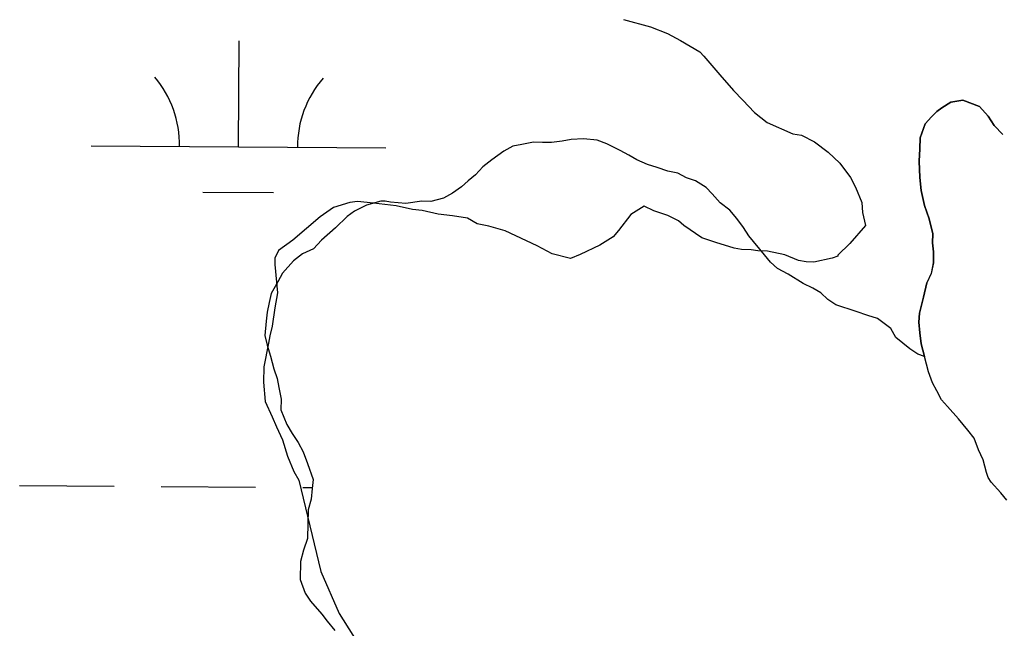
# Model space of a CAD drawing. Extents: x 3172231 to 3210228, y 940198 to 965780.
# Drawn here: x 3188666.3 to 3188999.5, y 949092.9 to 949299.4 of the extents above; entities that cross this region are included whole.
import ezdxf

# ---------------------------------------------------------------- set-up
doc = ezdxf.new("R2010")
doc.units = 0
for name, color, linetype in [('V-SITE-VEGE', 7, 'Continuous'), ('V-TOPO-SHOR', 7, 'Continuous'), ('V-WETL-SWMP', 7, 'Continuous')]:
    doc.layers.add(name, color=color, linetype=linetype)

msp = doc.modelspace()

# ---------------------------------------------------------------- linework, layer by layer
at = {"layer": 'V-SITE-VEGE'}
for p, q in [((3188871.101, 949299.418), (3188880.215, 949297.004)), ((3188880.215, 949297.004), (3188886.031, 949294.665)), ((3188886.031, 949294.665), (3188890.379, 949292.361)), ((3188890.379, 949292.361), (3188896.894, 949288.54)), ((3188896.894, 949288.54), (3188898.328, 949287.038)), ((3188898.328, 949287.038), (3188903.681, 949280.673)), ((3188903.681, 949280.673), (3188908.328, 949275.43)), ((3188908.328, 949275.43), (3188911.549, 949272.051)), ((3188911.549, 949272.051), (3188915.488, 949267.924)), ((3188915.488, 949267.924), (3188919.811, 949264.521)), ((3188919.811, 949264.521), (3188928.525, 949260.648)), ((3188928.525, 949260.648), (3188931.45, 949260.212)), ((3188931.45, 949260.212), (3188935.798, 949257.908)), ((3188935.798, 949257.908), (3188940.488, 949254.496)), ((3188940.488, 949254.496), (3188944.434, 949250.733)), ((3188944.434, 949250.733), (3188947.989, 949245.882)), ((3188947.989, 949245.882), (3188949.747, 949242.537)), ((3188949.747, 949242.537), (3188951.825, 949237.352)), ((3188772.744, 949235.691), (3188768.267, 949232.494)), ((3188778.288, 949237.395), (3188772.744, 949235.691)), ((3188780.862, 949237.702), (3188778.288, 949237.395)), ((3188786.355, 949237.204), (3188780.862, 949237.702)), ((3188794.037, 949236.291), (3188786.355, 949237.204)), ((3188799.512, 949235.06), (3188794.037, 949236.291)), ((3188878.052, 949236.152), (3188873.582, 949233.321)), ((3188881.319, 949234.605), (3188878.052, 949236.152)), ((3188951.825, 949237.352), (3188952.114, 949234.042)), ((3188768.267, 949232.494), (3188758.91, 949224.644)), ((3188802.805, 949234.618), (3188799.512, 949235.06)), ((3188808.279, 949233.389), (3188802.805, 949234.618)), ((3188813.036, 949232.91), (3188808.279, 949233.389)), ((3188818.152, 949232.056), (3188813.036, 949232.91)), ((3188821.411, 949230.145), (3188818.152, 949232.056)), ((3188873.582, 949233.321), (3188869.42, 949227.915)), ((3188886.052, 949233.026), (3188881.319, 949234.605)), ((3188889.675, 949231.107), (3188886.052, 949233.026)), ((3188952.114, 949234.042), (3188953.112, 949229.616)), ((3188825.427, 949229.315), (3188821.411, 949230.145)), ((3188830.893, 949227.72), (3188825.427, 949229.315)), ((3188891.473, 949229.598), (3188889.675, 949231.107)), ((3188897.613, 949225.416), (3188891.473, 949229.598)), ((3188953.112, 949229.616), (3188947.832, 949223.503)), ((3188841.78, 949222.694), (3188830.893, 949227.72)), ((3188867.536, 949225.758), (3188863.065, 949222.928)), ((3188869.42, 949227.915), (3188867.536, 949225.758)), ((3188902.346, 949223.839), (3188897.613, 949225.416)), ((3188758.91, 949224.644), (3188754.056, 949221.087)), ((3188846.853, 949220.007), (3188841.78, 949222.694)), ((3188863.065, 949222.928), (3188856.389, 949219.78)), ((3188908.535, 949221.859), (3188902.346, 949223.839)), ((3188911.093, 949221.433), (3188908.535, 949221.859)), ((3188947.832, 949223.503), (3188943.703, 949219.565)), ((3188752.897, 949218.545), (3188752.846, 949216.345)), ((3188754.056, 949221.087), (3188752.897, 949218.545)), ((3188853.054, 949218.393), (3188846.853, 949220.007)), ((3188856.389, 949219.78), (3188853.054, 949218.393)), ((3188914.394, 949221.355), (3188911.093, 949221.433)), ((3188916.585, 949220.935), (3188914.394, 949221.355)), ((3188919.885, 949220.859), (3188916.585, 949220.935)), ((3188925.726, 949219.62), (3188919.885, 949220.859)), ((3188930.448, 949217.675), (3188925.726, 949219.62)), ((3188941.843, 949218.508), (3188935.574, 949217.185)), ((3188943.695, 949219.198), (3188941.843, 949218.508)), ((3188943.703, 949219.565), (3188943.695, 949219.198)), ((3188752.846, 949216.345), (3188753.72, 949206.785)), ((3188933.008, 949217.249), (3188930.448, 949217.675)), ((3188935.574, 949217.185), (3188933.008, 949217.249)), ((3188753.72, 949206.785), (3188752.866, 949201.669)), ((3188752.866, 949201.669), (3188751.988, 949195.454)), ((3188751.988, 949195.454), (3188751.177, 949192.171)), ((3188751.177, 949192.171), (3188750.749, 949189.613)), ((3188750.749, 949189.613), (3188749.094, 949181.583)), ((3188749.094, 949181.583), (3188748.973, 949176.446)), ((3188748.973, 949176.446), (3188749.551, 949169.827)), ((3188749.551, 949169.827), (3188751.996, 949164.633)), ((3188751.996, 949164.633), (3188753.384, 949161.299)), ((3188753.384, 949161.299), (3188755.482, 949156.849)), ((3188755.482, 949156.849), (3188757.185, 949151.303)), ((3188757.185, 949151.303), (3188759.266, 949146.12)), ((3188759.266, 949146.12), (3188761.03, 949143.144)), ((3188761.03, 949143.144), (3188768.417, 949112.156)), ((3188768.417, 949112.156), (3188774.704, 949097.998)), ((3188774.704, 949097.998), (3188782.564, 949085.415))]:
    msp.add_line(p, q, dxfattribs=at)
at = {"layer": 'V-TOPO-SHOR'}
msp.add_lwpolyline([(3189001.016, 949136.447), (3188999.046, 949138.929), (3188995.681, 949142.456), (3188994.704, 949144.102), (3188994.135, 949145.739), (3188993.019, 949150.025), (3188991.477, 949153.511), (3188989.947, 949157.402), (3188987.778, 949160.089), (3188984.624, 949164.017), (3188980.866, 949168.164), (3188978.892, 949170.442), (3188977.339, 949173.522), (3188975.781, 949176.196), (3188974.448, 949179.879), (3188973.151, 949185.183), (3188972.035, 949189.472), (3188971.513, 949193.135), (3188971.191, 949196.793), (3188971.468, 949199.83), (3188971.914, 949201.647), (3188972.811, 949205.276), (3188973.94, 949210.12), (3188975.437, 949213.331), (3188976.131, 949216.966), (3188976.215, 949220.616), (3188975.881, 949223.667), (3188975.953, 949226.708), (3188974.652, 949231.812), (3188973.135, 949236.309), (3188972.037, 949241.407), (3188971.533, 949245.882), (3188971.259, 949251.366), (3188971.56, 949255.62), (3188971.646, 949259.269), (3188973.383, 949264.099), (3188975.467, 949266.483), (3188977.335, 949268.264), (3188978.986, 949269.444), (3188982.074, 949271.4), (3188986.15, 949272.117), (3188991.78, 949269.956), (3188994.745, 949266.638), (3188996.701, 949263.55), (3188999.671, 949260.437)], dxfattribs=at)
at = {"layer": 'V-WETL-SWMP'}
for p, q in [((3188740.528, 949256.247), (3188740.773, 949292.246)), ((3188690.529, 949256.588), (3188790.527, 949255.907)), ((3188728.423, 949240.898), (3188752.423, 949240.735)), ((3188666.336, 949141.318), (3188698.335, 949141.1)), ((3188714.335, 949140.991), (3188746.334, 949140.773)), ((3188762.334, 949140.664), (3188765.569, 949140.642))]:
    msp.add_line(p, q, dxfattribs=at)
for points in [[(3188994.745, 949266.639), (3188991.779, 949269.955), (3188986.15, 949272.116), (3188982.075, 949271.4), (3188978.986, 949269.444), (3188977.335, 949268.265), (3188975.468, 949266.483), (3188973.383, 949264.098), (3188971.646, 949259.27), (3188971.56, 949255.62), (3188971.258, 949251.367), (3188971.534, 949245.882), (3188972.038, 949241.407), (3188973.135, 949236.309), (3188974.653, 949231.811), (3188975.953, 949226.708), (3188975.881, 949223.667), (3188976.216, 949220.616), (3188976.13, 949216.966), (3188975.436, 949213.33), (3188973.94, 949210.119), (3188972.812, 949205.277), (3188971.915, 949201.646), (3188971.467, 949199.831), (3188971.192, 949196.794), (3188971.512, 949193.135), (3188972.035, 949189.471), (3188973.162, 949185.141), (3188970.882, 949185.895), (3188968.194, 949187.779), (3188965.81, 949189.656), (3188963.426, 949191.533), (3188961.677, 949194.61), (3188957.205, 949198.054), (3188953.889, 949199.042), (3188949.974, 949200.349), (3188943.046, 949202.636), (3188940.359, 949204.521), (3188937.982, 949206.701), (3188935.287, 949208.282), (3188931.986, 949209.877), (3188926.9, 949213.032), (3188923.302, 949214.938), (3188920.925, 949217.119), (3188918.859, 949219.596), (3188913.548, 949226.095), (3188911.792, 949228.868), (3188909.436, 949231.958), (3188907.073, 949234.746), (3188903.793, 949237.251), (3188901.134, 949240.349), (3188899.06, 949242.522), (3188895.47, 949244.732), (3188892.458, 949245.713), (3188889.46, 949247.301), (3188886.137, 949247.986), (3188882.525, 949249.285), (3188879.209, 949250.274), (3188875.604, 949251.876), (3188872.91, 949253.457), (3188869.912, 949255.045), (3188865.411, 949257.276), (3188862.102, 949258.568), (3188857.559, 949258.978), (3188853.305, 949258.775), (3188850.257, 949258.239), (3188846.602, 949257.718), (3188843.568, 949257.789), (3188840.535, 949257.861), (3188836.57, 949257.043), (3188833.522, 949256.508), (3188830.445, 949254.759), (3188826.43, 949251.818), (3188823.339, 949249.462), (3188820.848, 949246.789), (3188818.371, 949244.722), (3188816.198, 949242.649), (3188813.114, 949240.596), (3188810.038, 949238.847), (3188805.762, 949237.734), (3188802.728, 949237.805), (3188797.246, 949237.023), (3188792.096, 949237.448), (3188790.283, 949237.794), (3188788.766, 949237.83), (3188783.877, 949236.427), (3188779.883, 949234.396), (3188777.413, 949232.633), (3188773.377, 949228.782), (3188768.727, 949224.641), (3188765.925, 949221.672), (3188762.242, 949219.937), (3188759.151, 949217.582), (3188755.411, 949213.42), (3188753.823, 949210.422), (3188751.606, 949206.528), (3188750.928, 949203.509), (3188750.243, 949200.186), (3188749.869, 949197.159), (3188749.451, 949192.312), (3188750.283, 949188.954)], [(3188999.671, 949260.437), (3188996.701, 949263.55), (3188994.745, 949266.639)], [(3188750.283, 949188.954), (3188751.411, 949185.285), (3188752.524, 949181.009), (3188753.659, 949177.644), (3188754.195, 949174.596), (3188755.012, 949170.631), (3188754.927, 949166.99), (3188756.936, 949162.086), (3188758.685, 949159.01), (3188760.738, 949155.926), (3188762.486, 949152.85), (3188763.911, 949148.87), (3188765.906, 949143.36), (3188765.531, 949140.333), (3188765.142, 949136.7), (3188764.147, 949133.081), (3188764.04, 949128.53), (3188763.918, 949123.373), (3188762.612, 949119.458), (3188761.61, 949115.536), (3188761.467, 949109.468), (3188763.18, 949104.875), (3188764.936, 949102.102), (3188768.78, 949097.762), (3188770.543, 949095.292), (3188773.202, 949092.194)]]:
    msp.add_lwpolyline(points, dxfattribs=at)
for centre, start, end in [((3188685.289, 949257.098), 358.83817, 40.38182), ((3188795.773, 949256.346), 138.83816, 180.38182)]:
    msp.add_arc(centre, 35.246, start, end, dxfattribs=at)

doc.saveas('drawing.dxf')
